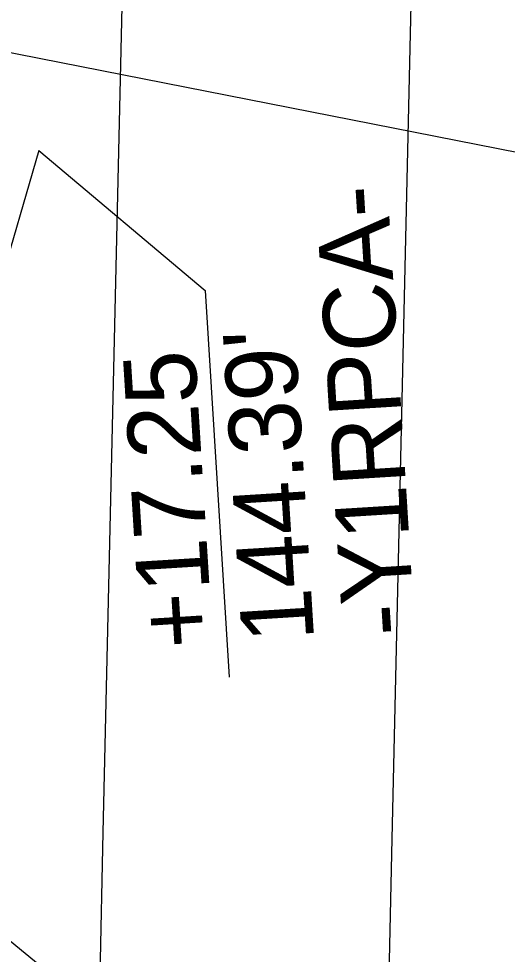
# Model space of a CAD drawing. Extents: x 2384780 to 2405861, y 547869 to 573706.
# Drawn here: x 2395757.7 to 2395791.5, y 553705.4 to 553770.1 of the extents above; entities that cross this region are included whole.
import ezdxf

# ---------------------------------------------------------------- set-up
doc = ezdxf.new("R2010")
doc.units = 0
for name, color, linetype in [('Old_Level_23', 7, 'Continuous'), ('Old_Level_63', 7, 'Continuous'), ('Prop Buffer Zone 1', 7, 'Continuous'), ('Prop Buffer Zone 2', 7, 'Continuous')]:
    doc.layers.add(name, color=color, linetype=linetype)

msp = doc.modelspace()

# ---------------------------------------------------------------- linework, layer by layer
at = {"layer": 'Old_Level_23'}
msp.add_lwpolyline([(2395746.0808, 553769.89137), (2395812.54435, 553756.82622), (2395813.04713, 553748.84201)], dxfattribs=at)
at = {"layer": 'Old_Level_63'}
msp.add_line((2395759.084, 553760.942), (2395745.74525, 553715.59325), dxfattribs=at)
for points in [[(2395759.084, 553760.942), (2395770.6015, 553751.25475), (2395772.25775, 553724.516)], [(2395745.74525, 553715.59325), (2395773.75225, 553692.58725), (2395775.42725, 553665.54325)]]:
    msp.add_lwpolyline(points, dxfattribs=at)
msp.add_ellipse((2395727.45003, 554021.05834), major_axis=(15.71221, 376.73026), ratio=0.59897866, dxfattribs=at)
at = {"layer": 'Prop Buffer Zone 1'}
for points in [[(2395763.5465, 553713.787), (2395764.889, 553772.9235), (2395765.67575, 553807.57625)], [(2395754.37725, 552972.9875), (2395756.97675, 553145.826), (2395759.027, 553514.71225), (2395763.5465, 553713.787)]]:
    msp.add_lwpolyline(points, dxfattribs=at)
at = {"layer": 'Prop Buffer Zone 2'}
for points in [[(2395783.54125, 553713.333), (2395785.772, 553811.58825)], [(2395774.38575, 552973.39875), (2395776.976, 553145.62), (2395779.02575, 553514.42975), (2395783.54125, 553713.333)]]:
    msp.add_lwpolyline(points, dxfattribs=at)

# ---------------------------------------------------------------- texts
at = {"layer": 'Old_Level_63'}
for s, p in [('-Y1RPCA-', (2395785.1245, 553727.5065)), ("144.39'", (2395778.138, 553727.07375)), ('+17.25', (2395771.15125, 553726.64125))]:
    msp.add_text(s, height=5, rotation=93.5443167, dxfattribs=at).set_placement(p)

doc.saveas('drawing.dxf')
